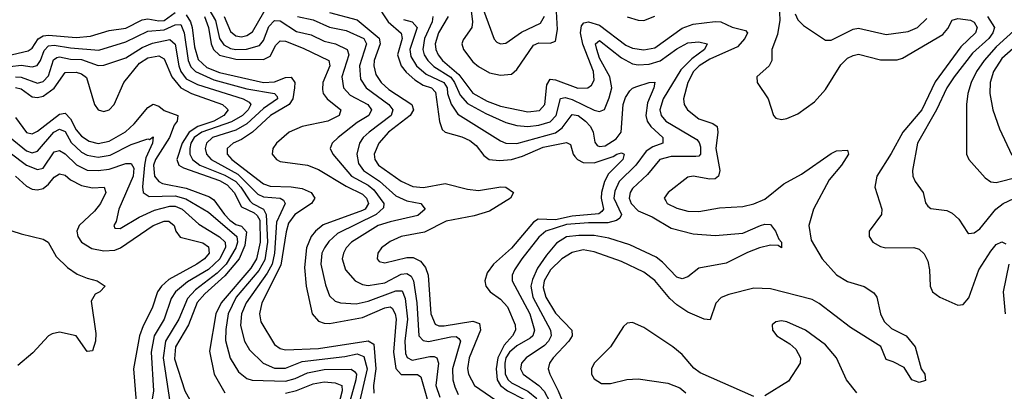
# Model space of a CAD drawing. Header units: inches. Extents: x 884549 to 1028252, y 526810 to 653624.
# Tile 887 of 1056: x 983065 to 986639, y 635468 to 636818. Entities that reach past the tile are written whole.
import ezdxf

# ---------------------------------------------------------------- set-up
doc = ezdxf.new("R2010")
doc.units = ezdxf.units.IN
doc.header["$MEASUREMENT"] = 0
doc.layers.add('A9683', color=7, linetype='Continuous')

msp = doc.modelspace()

# ---------------------------------------------------------------- linework, layer by layer
at = {"layer": 'A9683', "color": 5}
for points, elevation in [([(983732.8, 636890), (983775.3, 636815.3), (983790, 636749.6), (983806.3, 636726.3), (983830, 636713.7), (983850, 636709.5), (983889, 636711), (983935.3, 636724.7), (983950, 636742), (983970, 636793.3), (983990, 636814.5), (984010, 636813.6), (984070, 636775.6), (984122.8, 636762.8), (984170, 636739.4), (984212, 636730), (984253.9, 636710), (984260.4, 636690), (984234.9, 636610), (984239.9, 636570), (984264.2, 636544.2), (984328.7, 636510), (984342.2, 636490), (984332.3, 636470), (984290, 636444), (984220.8, 636390), (984199.8, 636370), (984192.4, 636350), (984202.3, 636330), (984269.7, 636250), (984330, 636217.1), (984350, 636200.3), (984386.6, 636150), (984385.7, 636134.3), (984359, 636110), (984218.9, 636041.1), (984187.4, 636012.6), (984171.2, 635990), (984162.2, 635970), (984157.6, 635930), (984175, 635855), (984190, 635814.7), (984210, 635796), (984229.7, 635789.7), (984286.7, 635786.6), (984330, 635796), (984430, 635833.7), (984453, 635833), (984464.8, 635804.8), (984472.6, 635730), (984462.6, 635650), (984465.3, 635605.3), (984471.4, 635591.4), (984490, 635581.7), (984554.3, 635594.3), (984570, 635595), (984579.8, 635590), (984584.8, 635570), (984575.9, 635490), (984590, 635446.7)], 2540), ([(984735, 636890), (984787.6, 636747.6), (984796.6, 636736.6), (984810, 636730.2), (984830, 636732.2), (984886.8, 636773.2), (984955, 636805), (984969.7, 636830.3)], 2740), ([(983807, 636830), (983830, 636775.3), (983850, 636759.1), (983870, 636755.9), (983890, 636760.5), (983910, 636773.8), (983970, 636877.2)], 2560), ([(984357.5, 636877.5), (984402.8, 636810), (984449.3, 636769.3), (984454, 636750), (984436.9, 636690), (984450.3, 636650), (984467.6, 636627.6), (984499.2, 636599.2), (984530, 636580.2), (984560.1, 636570), (984574.5, 636554.5), (984588.5, 636448.5), (984598.8, 636418.8), (984608.9, 636408.9), (984670, 636393.1), (984699.4, 636379.4), (984721.5, 636361.5), (984750, 636324.8), (984769.4, 636310), (984806.5, 636306.5), (984850, 636310.8), (984890, 636322.1), (984965.4, 636354.6), (985050, 636372.4), (985064.2, 636364.2), (985073.6, 636330), (985080.6, 636320.6), (985089.6, 636310), (985110, 636299.9), (985150, 636298.2), (985219, 636321), (985233, 636330), (985250, 636334.9), (985259.3, 636330), (985254.1, 636310), (985202.3, 636257.7), (985187.8, 636230), (985177, 636190), (985176.1, 636170), (985184.2, 636130), (985178.5, 636121.5), (985167.2, 636112.8), (985070, 636105), (985010, 636090.7), (984946.5, 636093.5), (984930, 636082.1), (984850, 635987.9), (984784.8, 635930), (984761.6, 635898.4), (984753, 635870), (984757, 635850), (984773.1, 635830), (984810, 635803.3), (984835.6, 635775.6), (984864, 635710), (984865.2, 635690), (984853.5, 635670), (984823.5, 635636.5), (984800.7, 635590), (984794.1, 635550), (984798.4, 635510), (984810, 635489.5), (984836, 635470), (984898, 635438)], 2620), ([(984703.9, 636850), (984709.3, 636810), (984706.1, 636790), (984675.1, 636744.9), (984670.4, 636730), (984676.2, 636710), (984710, 636664.7), (984730, 636647.5), (984770, 636625.1), (984810, 636616.7), (984850, 636619.6), (984870, 636636.6), (984930, 636725.3), (984950, 636734.5), (984990, 636732.6), (985010, 636740.2), (985017.3, 636782.7), (985012.3, 636870)], 2720), ([(985821.9, 636870), (985823.9, 636816.1), (985815.4, 636764.6), (985795.4, 636710), (985795.6, 636670), (985785.2, 636650), (985740.9, 636610), (985741.5, 636590), (985782.3, 636530), (985801.5, 636470), (985810, 636460.3), (985830, 636455.2), (985850, 636458.5), (985890, 636476.1), (985950, 636519.8), (985990, 636564.8), (986045.7, 636654.3), (986070, 636677.9), (986090, 636688.4), (986110, 636692.4), (986190, 636671.9), (986250, 636672.7), (986270, 636677.8), (986415.4, 636764.6), (986434.3, 636785.7), (986450, 636816.3), (986470, 636822.5), (986516.5, 636816.5), (986530, 636808.7), (986540.3, 636790), (986534, 636770), (986480.8, 636719.2), (986387.9, 636592.1), (986339.6, 636490), (986270.7, 636410), (986228.3, 636331.8), (986176.3, 636250), (986169.3, 636210), (986194.6, 636130), (986193.8, 636110), (986148.1, 636050), (986148.2, 636030), (986162.3, 636010), (986190, 635993.8), (986209.1, 635989.1), (986310, 635991.2), (986330, 635984.7), (986347.7, 635967.7), (986361.3, 635941.3), (986368, 635910), (986370.1, 635850.1), (986378.5, 635830), (986405.3, 635810), (986470, 635781.5), (986490, 635783.8), (986510, 635807.8), (986546.2, 635910), (986590, 635977), (986610, 636001.8), (986630, 636011), (986644, 636004)], 2720), ([(982997.6, 636682.4), (983095.6, 636704.4), (983110, 636714.5), (983132, 636748), (983150, 636759.5), (983170, 636762.1), (983270, 636753.8), (983321.7, 636758.3), (983390, 636778.2), (983450, 636787.6), (983510, 636817.8), (983530, 636821.6), (983570, 636813.5), (983590, 636815.6), (983630, 636843.5)], 2480), ([(983670, 636836), (983685.3, 636810), (983691.6, 636790), (983699.5, 636719.5), (983713.4, 636673.4), (983744.3, 636644.3), (983790, 636626.4), (983950, 636589.9), (983990, 636592.2), (984030, 636608.2), (984050, 636609.6), (984063.4, 636590), (984063, 636570), (984056.8, 636530), (984043.7, 636510), (983975, 636470), (983910, 636409), (983870, 636383.2), (983839.5, 636370), (983818.1, 636350), (983818, 636330), (983835.6, 636310), (983950, 636221.7), (983973.8, 636213.8), (984050, 636211.2), (984090, 636204.5), (984123, 636190), (984136.4, 636170), (984124.9, 636150), (984063.5, 636110), (984041.4, 636078.6), (984032.1, 636047.9), (984013.2, 635926.8), (983943.5, 635790), (983935.5, 635750), (983941, 635721), (983990, 635638.8), (984010, 635624.2), (984030, 635619.3), (984150, 635624.2), (984330, 635651.1), (984350, 635639.8), (984358.3, 635550), (984349.1, 635489.1), (984350, 635461.8)], 2480), ([(983735.7, 636830), (983749.9, 636790), (983759.9, 636730), (983769.1, 636709.1), (983790, 636689.1), (983850, 636674), (983950, 636673.9), (983974.4, 636685.6), (983995, 636725), (984010, 636741.6), (984030, 636739.4), (984094.2, 636714.2), (984186.8, 636670), (984191.4, 636650), (984165.5, 636590), (984163.9, 636563.9), (984166.8, 636550), (984180.7, 636530), (984230.2, 636490), (984224.6, 636470), (984184.2, 636450), (984090, 636429.6), (984043.3, 636410), (983997.3, 636370), (983984.4, 636350), (983981.7, 636330), (983996.8, 636310), (984010, 636303.3), (984110, 636289.2), (984150, 636273.7), (984250, 636212.9), (984310, 636183.8), (984324.2, 636170), (984331.7, 636150), (984318.9, 636130), (984310, 636125.1), (984167, 636073), (984138.4, 636050), (984123, 636030), (984106.4, 635990), (984098.5, 635918.5), (984105.3, 635850), (984126.5, 635750), (984150, 635722.9), (984170, 635715.6), (984190, 635714.6), (984310, 635736.8), (984390, 635772.1), (984410, 635774.6), (984417.2, 635770), (984428.2, 635750), (984432, 635730), (984421.8, 635610), (984431, 635551), (984450, 635529.8), (984509.2, 635529.2), (984521.2, 635521.2), (984560.9, 635381)], 2520), ([(984073.8, 636830), (984130, 636817.4), (984190, 636791.4), (984250, 636778.5), (984314.2, 636750), (984324.2, 636730), (984299.1, 636650), (984302.5, 636602.5), (984323.3, 636570), (984404.9, 636510), (984419, 636490), (984413.9, 636470), (984334, 636410), (984312, 636390), (984298.2, 636370), (984288.5, 636330), (984295.5, 636295.5), (984313.2, 636270), (984371.7, 636231.7), (984430, 636178), (984470, 636159.9), (984521.3, 636150), (984537.1, 636130), (984510, 636106.8), (984410, 636084.4), (984366.5, 636070), (984270, 636010.3), (984250.6, 635990), (984240.4, 635970), (984236.2, 635950), (984248.1, 635910), (984282.5, 635870), (984310, 635856.1), (984330, 635852.4), (984390, 635861.7), (984450, 635893.3), (984470, 635896.3), (984486.5, 635886.5), (984494.8, 635870), (984507, 635790), (984514.5, 635670), (984530, 635652.4), (984549.2, 635649.2), (984630, 635666.3), (984650, 635667.2), (984659.6, 635659.6), (984664.8, 635650), (984636.7, 635550), (984637, 635510), (984644, 635484), (984657.2, 635457.2)], 2560), ([(984190, 636843.7), (984290, 636817.4), (984370, 636750.6), (984373.4, 636730), (984351.6, 636670), (984350, 636650), (984358.4, 636618.4), (984377.7, 636590), (984404.5, 636564.5), (984488, 636510), (984494.4, 636490), (984482.5, 636470), (984404.4, 636410), (984368.4, 636370), (984352.3, 636330), (984353.7, 636310), (984367.4, 636290), (984450, 636231.4), (984492.7, 636212.7), (984531.2, 636208.7), (984610, 636223.3), (984690, 636202.7), (984730, 636198.2), (984811, 636211), (984830, 636209.3), (984857.3, 636190), (984846.7, 636170), (984770, 636122.9), (984714.4, 636105.6), (984613.5, 636086.5), (984534.1, 636045.9), (984449.5, 636030.5), (984410, 636012.8), (984378.8, 635990), (984365.2, 635970), (984363.2, 635950), (984370, 635940.3), (984390, 635935.4), (984470, 635954.8), (984493.8, 635953.8), (984520.4, 635940.4), (984537.6, 635917.6), (984547.5, 635890), (984557.9, 635750), (984572.6, 635712.6), (984586.6, 635706.6), (984606.3, 635706.3), (984710, 635723), (984734.5, 635714.5), (984737.5, 635690), (984697, 635590), (984690.8, 635550.8), (984693.7, 635530), (984716, 635490), (984832.1, 635410)], 2580), ([(984458.7, 636818.7), (984490, 636809.7), (984507.6, 636790), (984481.8, 636710), (984484.6, 636684.6), (984505.7, 636650), (984540.6, 636620.6), (984605.2, 636590), (984616.5, 636570), (984618.1, 636550), (984631.1, 636511.1), (984655.4, 636475.4), (984810, 636377.8), (984830.1, 636370.1), (984870, 636368.9), (985010, 636407.4), (985034.5, 636425.5), (985070, 636474.1), (985091.7, 636470), (985119.4, 636450), (985137.3, 636430), (985146.6, 636410), (985152.8, 636372.8), (985161.6, 636361.6), (985170, 636356.9), (985190, 636360.4), (985230, 636384.9), (985248.1, 636410), (985255.1, 636510), (985264.4, 636535.6), (985280.3, 636559.7), (985290, 636569.5), (985304.9, 636575.1), (985350, 636589.4), (985370.6, 636590.6), (985367.4, 636570), (985344.3, 636515.7), (985337.8, 636470), (985343, 636450), (985356, 636430), (985400.1, 636390), (985399.2, 636370), (985363.2, 636356.8), (985339.4, 636340.6), (985301.4, 636290), (985240.9, 636230), (985225.1, 636194.9), (985222, 636170), (985249, 636110), (985243.1, 636096.9), (985231.7, 636088.3), (985200.4, 636079.6), (985130, 636080.2), (985050, 636073.8), (984974.9, 636050), (984950, 636027.9), (984887.4, 635950), (984861.7, 635910), (984853.2, 635890), (984852.1, 635870), (984916.3, 635750), (984933.9, 635690), (984927.4, 635670), (984918.3, 635661.7), (984870, 635633.3), (984842.7, 635610), (984829.9, 635590), (984825.6, 635570), (984827.6, 635530), (984837.7, 635510), (984850, 635499.1), (984910, 635468.5), (984941.7, 635441.7)], 2640), ([(984564.7, 636830), (984562.3, 636810), (984534.7, 636750), (984528.1, 636710), (984533.7, 636690), (984546.1, 636670), (984568, 636648), (984629.8, 636609.8), (984643.9, 636590), (984663.8, 636543.8), (984690, 636513.4), (984756.9, 636476.9), (984830, 636444.6), (984870, 636433.9), (984910, 636430.3), (984950, 636434.6), (984990, 636446.6), (985012.5, 636470), (985028.6, 636531.4), (985044.8, 636535.2), (985070, 636527.9), (985150.4, 636489.6), (985170, 636484.5), (985187.7, 636492.3), (985205.3, 636534.7), (985214.1, 636570), (985206.6, 636610), (985170, 636678.6), (985159.6, 636710), (985155.5, 636730), (985170, 636742.2), (985250, 636679.9), (985290, 636658.2), (985310, 636654.5), (985350, 636656), (985390, 636668.6), (985450, 636712.4), (985490, 636733.9), (985530, 636737.9), (985560.2, 636730), (985551.2, 636710), (985504.4, 636675.6), (985464.3, 636635.7), (985400.3, 636530), (985388.4, 636490), (985392.9, 636470), (985410.6, 636450), (985522.4, 636382.4), (985531.7, 636371.7), (985536.5, 636356.5), (985536.5, 636330), (985530, 636322.6), (985519.1, 636320.9), (985430, 636320.6), (985389.1, 636310), (985343.7, 636256.3), (985290, 636205.2), (985280.6, 636190), (985277.4, 636170), (985284.5, 636150), (985310, 636123.8), (985361.4, 636101.4), (985430, 636060.5), (985510, 636040.6), (985590, 636034.3), (985690, 636042.3), (985754.5, 636070), (985770, 636074.8), (985790, 636074), (985808.9, 636050), (985820.7, 636020.7), (985830.3, 636010), (985830.7, 635989.3), (985818, 635998), (985790, 635998.5), (985750, 635989), (985707, 635973), (985630, 635933.5), (985530, 635915.7), (985490, 635884.2), (985470, 635876.8), (985450, 635882.5), (985397.9, 635937.9), (985375, 635955), (985279.8, 635999.8), (985204, 636024), (985150, 636033.7), (985094.7, 636034.7), (985050, 636029.9), (985013.7, 636006.2), (984976.9, 635963.1), (984944.2, 635915.8), (984925.9, 635874.1), (984920.8, 635850), (984927.4, 635810), (984991.6, 635690), (984993.7, 635670), (984984.7, 635650), (984970, 635635.3), (984903.1, 635590), (984886, 635570), (984882.7, 635550), (984892.6, 635530), (984949.6, 635489.6), (984968.8, 635468.8), (984989.7, 635429.7)], 2660), ([(984620.4, 636830), (984585.1, 636770), (984573.1, 636730), (984575.5, 636710), (984584.3, 636690), (984599.8, 636670), (984658.8, 636618.8), (984710, 636551.1), (984762.5, 636522.5), (984810, 636504.1), (984910, 636483.2), (984951.5, 636488.5), (984970.8, 636510), (984979, 636581), (984990, 636602.5), (985010, 636600.1), (985090.6, 636569.4), (985127.6, 636570), (985140.2, 636579.8), (985150, 636598), (985147.8, 636630), (985109, 636729), (985101.2, 636770), (985104, 636796), (985112.9, 636807.1), (985130, 636810.3), (985170, 636797.7), (985265, 636724.9), (985290, 636715), (985330, 636708.7), (985370, 636715.4), (985470, 636787.5), (985510, 636801.1), (985590, 636811.9), (985610, 636810.5), (985650.9, 636790.9), (985699.1, 636779.1), (985706.7, 636770), (985696.9, 636750), (985670, 636719.9), (985570, 636674.9), (985531.3, 636650), (985510.7, 636630), (985489.8, 636590), (985474.4, 636530), (985477.3, 636510), (985489.4, 636490), (985530, 636457.5), (985580.6, 636440.6), (985596.4, 636430), (985599.6, 636410), (985591.6, 636350), (985607, 636270), (985602, 636250), (985590, 636239.7), (985570, 636238.2), (985510.1, 636249.9), (985490, 636246.5), (985419, 636190), (985404.5, 636170), (985410, 636159.5), (985415.8, 636150), (985450, 636132.9), (985490, 636123.1), (985530, 636121.3), (985605.4, 636134.6), (985690, 636139.3), (985730, 636148.9), (985770, 636166.4), (985838.4, 636221.6), (985903.4, 636256.6), (986010, 636332.1), (986030, 636341.3), (986070, 636344), (986073.5, 636330), (986047.7, 636290), (986003.7, 636236.3), (985946.5, 636130), (985929.6, 636070.4), (985937.8, 636017.8), (985977.9, 635950), (986030, 635891.3), (986070, 635867.7), (986130, 635849.2), (986165.6, 635825.6), (986176.2, 635810), (986190.1, 635750), (986202.4, 635722.4), (986230, 635696.8), (986282.4, 635670), (986314.9, 635630), (986337.1, 635550), (986350.4, 635530), (986352.7, 635507.3), (986330, 635500.4), (986303.1, 635510), (986275.2, 635555.2), (986235.9, 635575.9), (986210, 635583.5), (986190.6, 635630.6), (986080.5, 635700.5), (985967.1, 635787.1), (985941.7, 635801.7), (985790, 635840.3), (985730, 635843.4), (985639.5, 635820.5), (985611.4, 635808.6), (985591.7, 635788.3), (985571.8, 635728.2), (985550, 635730.8), (985490, 635756.3), (985450, 635782.1), (985425.1, 635805.1), (985370, 635871.2), (985330, 635901.4), (985250, 635940.3), (985150, 635974.9), (985110, 635981.8), (985070, 635972.7), (985032.4, 635950), (984992, 635910), (984968.6, 635870), (984965.7, 635845.7), (984975.4, 635810), (985010, 635752.2), (985069, 635690), (985070.1, 635670.1), (985058.5, 635650), (985001.3, 635590), (984987.9, 635570), (984983.7, 635550), (984988.9, 635530), (985020.2, 635470), (985045.7, 635405.7)], 2680), ([(985270, 636828.3), (985310, 636816), (985330, 636815.5), (985370, 636830.4)], 2720), ([(985879.4, 636839.4), (985890, 636817.3), (985910, 636797.1), (985990, 636743.5), (986010, 636743.1), (986090, 636783.1), (986110, 636787.2), (986210, 636763.7), (986290, 636774.6), (986323.7, 636790), (986357.9, 636822.1)], 2740), ([(986577.9, 636830), (986603, 636790), (986597.8, 636770), (986582.9, 636750), (986523.6, 636696.4), (986456.4, 636610), (986430.4, 636570), (986392.6, 636490), (986323.3, 636370), (986305.8, 636270), (986306.7, 636250), (986314.9, 636230), (986343.9, 636190), (986353, 636153), (986361.1, 636141.1), (986372.1, 636132.1), (986430, 636124.4), (986450, 636115.8), (986473.6, 636093.6), (986505.5, 636045.5), (986510, 636041.7), (986530, 636043.9), (986550, 636058.9), (986608.8, 636130), (986634.7, 636150), (986730, 636195.1)], 2740), ([(983030, 636648.1), (983070, 636653.2), (983110, 636646.6), (983128, 636652), (983140.8, 636670), (983153.8, 636706.2), (983170, 636722.9), (983190, 636725.6), (983250, 636715.7), (983352.4, 636707.6), (983450, 636737.3), (983530, 636775.7), (983590, 636781.6), (983630, 636799.8), (983650, 636799.9), (983661.8, 636770), (983677.1, 636670), (983686.9, 636646.9), (983702.9, 636630), (983770, 636599.8), (983890, 636567), (983989.6, 636549.6), (983999.2, 636539.3), (984001.3, 636530), (983950, 636495.1), (983890, 636439.2), (983850, 636416.8), (983764.6, 636390), (983743.8, 636370), (983737.8, 636350), (983743.4, 636330), (983760.1, 636310), (983857.1, 636257.1), (983930, 636184.2), (983950, 636174.7), (984011.2, 636170), (984022.6, 636162.6), (984029.2, 636150), (983997.8, 636082.3), (983990.2, 635970), (983981.3, 635930), (983963.1, 635896.9), (983886.9, 635790), (983870.3, 635750), (983867.1, 635707.1), (983881.2, 635650), (983899.2, 635619.2), (983949.1, 635570), (983990, 635552.6), (984030, 635552.2), (984090, 635576.7), (984245.2, 635594.8), (984290, 635604.9), (984314.3, 635594.3), (984326.3, 635550), (984298.6, 635430)], 2460), ([(986686.7, 636790), (986610, 636719.6), (986565.7, 636670), (986538.4, 636630), (986518.4, 636590), (986506.8, 636550), (986501.6, 636510), (986501.3, 636330), (986510.2, 636310), (986570, 636244.2), (986589.6, 636229.6), (986610, 636226.4), (986690, 636247.7)], 2760), ([(983050, 636610.9), (983070, 636609.8), (983130, 636587.7), (983150, 636593.6), (983170, 636614.3), (983187.6, 636672.4), (983199.4, 636680.6), (983210, 636683.5), (983250, 636674.9), (983290, 636673.4), (983350, 636652.1), (983370, 636653.2), (983450, 636679.8), (983510, 636717.2), (983547, 636733), (983610, 636746.2), (983628.9, 636728.9), (983643.2, 636650), (983650.3, 636630), (983670, 636603.4), (983710, 636582), (983875.9, 636530), (983898, 636518), (983904.6, 636510), (983894.8, 636490), (983873.8, 636470), (983833.4, 636446.6), (983726.8, 636410), (983698.9, 636390), (983686.8, 636370), (983682.3, 636350), (983682.5, 636330), (983692.6, 636310), (983718.6, 636290), (983810, 636253.3), (983849.4, 636230), (983867.9, 636210), (983899.9, 636159.9), (983910.4, 636150), (983949.9, 636129.9), (983960.3, 636110), (983964.7, 636010), (983954.6, 635945.4), (983933.3, 635906.7), (983851, 635810), (983821.8, 635750), (983813.2, 635693.2), (983812.6, 635652.6), (983829, 635589), (983858.8, 635538.8), (983890, 635514.6), (983909.1, 635509.1), (984030, 635504.9), (984065, 635515), (984110, 635535.8), (984170, 635547.7), (984268.3, 635548.3), (984280.5, 635540.5), (984287.1, 635530), (984285.6, 635510), (984257.2, 635410)], 2440), ([(986721.9, 636758.1), (986630, 636677.4), (986599.8, 636630), (986587.8, 636590), (986586.4, 636550), (986596.9, 636490), (986621.4, 636421.4), (986666.4, 636326.4)], 2780), ([(983050, 636571.6), (983070, 636566.8), (983110, 636537.7), (983130, 636535.1), (983150, 636540.8), (983190.7, 636569.3), (983230, 636626), (983270, 636627.6), (983290, 636621.5), (983307.6, 636607.6), (983336.2, 636510), (983350, 636490.1), (983370, 636484.1), (983390, 636490.6), (983408.4, 636510), (983442.7, 636590), (983500, 636660), (983530, 636679.1), (983570, 636686.7), (983590, 636676.1), (983617.5, 636610), (983650.2, 636570.2), (983689.3, 636549.3), (983800.9, 636510), (983816.4, 636496.4), (983821.7, 636490), (983806.4, 636470), (983769.4, 636450), (983711.2, 636430), (983679.7, 636410), (983654.8, 636370), (983635.3, 636310), (983643.2, 636290), (983659.8, 636279.8), (983790, 636233.9), (983818.2, 636218.2), (983844.1, 636190), (983870, 636137.9), (983916, 636116), (983927.3, 636107.3), (983937.1, 636090), (983938.2, 636010), (983924.7, 635950), (983904.1, 635915.9), (983795.9, 635790), (983776.9, 635750), (983753.8, 635613.8), (983770.9, 635530), (983810, 635462.6)], 2420), ([(983050, 636462.9), (983090, 636408.6), (983110, 636403.4), (983130, 636413.2), (983210, 636474.6), (983230, 636478.8), (983250, 636458.3), (983270, 636418.2), (983290, 636394.4), (983316.8, 636376.8), (983350, 636368.5), (983390, 636377.1), (983448.9, 636411.1), (983480.5, 636439.5), (983530, 636499.1), (983550, 636510.6), (983570, 636503.3), (983590, 636488.4), (983638.6, 636470), (983636.6, 636450), (983625.6, 636434.4), (983608.4, 636390), (983557.5, 636310), (983550.9, 636290), (983554.2, 636250), (983569.7, 636229.7), (983583, 636223), (983670, 636206.3), (983754.6, 636174.6), (983770, 636163.5), (983808, 636110), (983827.5, 636090), (983850, 636073.7), (983870, 636067.6), (983888.1, 636048.1), (983882.5, 635997.5), (983861.8, 635950), (983810, 635887.3), (983737.3, 635822.7), (983709.1, 635790.9), (983678.4, 635710), (983630.5, 635630), (983626.6, 635586.6), (983664.9, 635470), (983702.3, 635402.3)], 2380), ([(983030, 636390.7), (983090, 636342.2), (983110, 636334.4), (983130, 636340.3), (983188.8, 636410), (983210, 636420.6), (983230, 636411.8), (983252.2, 636372.2), (983290, 636337.4), (983310, 636325.8), (983350, 636318.8), (983393.7, 636326.3), (983470, 636364.9), (983530, 636384.9), (983536.6, 636383.4), (983550, 636392.4), (983547.8, 636370), (983523.6, 636316.4), (983518.4, 636290), (983510.6, 636210.6), (983513.3, 636190), (983535.3, 636175.3), (983630, 636178.4), (983667.9, 636167.9), (983750, 636119.1), (983853.5, 636030), (983855.8, 636010), (983850.2, 635990), (983814.2, 635930), (983782, 635898), (983702.9, 635837.1), (983674.3, 635805.7), (983643.1, 635730), (983595, 635650), (983586.3, 635590), (983610.4, 635430)], 2360), ([(983030, 636334.6), (983090, 636289.5), (983130, 636274.1), (983150, 636279), (983190, 636337.6), (983210, 636343), (983230, 636330.8), (983271.2, 636291.2), (983310, 636272), (983350, 636270.3), (983390, 636275), (983450, 636295.9), (983470, 636296.1), (983478.9, 636278.9), (983477.1, 636250), (983424.6, 636130), (983415.1, 636084.9), (983407.4, 636070), (983410, 636061), (983430, 636060.2), (983499.2, 636100.8), (983554.4, 636125.6), (983610, 636141.2), (983630, 636140.2), (983654.3, 636130), (983715.7, 636075.7), (983790, 636029.1), (983810.4, 636010), (983812, 635992), (983791.6, 635950), (983750, 635910.2), (983673.9, 635866.1), (983630.4, 635830), (983615.2, 635804.8), (983589.2, 635730), (983552.9, 635670), (983541.8, 635610), (983550.4, 635470), (983542.5, 635417.5)], 2340), ([(983049.5, 636250), (983090, 636212.9), (983110, 636202.4), (983130, 636199.7), (983150, 636205.2), (983170, 636220.5), (983190, 636246.4), (983210, 636258.2), (983230, 636252.8), (983250, 636236.6), (983290, 636215.3), (983330, 636207.9), (983371.2, 636210), (983377.5, 636190), (983358, 636150), (983337.1, 636122.8), (983280.7, 636070), (983272.9, 636050), (983276.6, 636030), (983290, 636010.1), (983327.4, 635987.4), (983370, 635979), (983410, 635981.1), (983430.6, 635989.4), (983549.3, 636070), (983590, 636086.1), (983606.7, 636086.7), (983625.5, 636070), (983632.4, 636050), (983647.6, 636027.6), (983730, 636007.8), (983750, 635993.6), (983752.6, 635970), (983735.7, 635950), (983708.1, 635930), (983606, 635874), (983579.4, 635850), (983565, 635830), (983545.7, 635770), (983513.3, 635706.7), (983500.5, 635670), (983478.5, 635550), (983487.6, 635430)], 2320), ([(982971.7, 636071.6), (983070, 636039.9), (983150, 636020.6), (983168.9, 636010), (983198, 635958), (983238.3, 635918.3), (983274.2, 635894.2), (983310, 635878.8), (983346.8, 635870), (983375.5, 635850), (983356.3, 635830), (983338.7, 635821.3), (983324, 635796), (983341.4, 635678.6), (983339.8, 635650), (983330, 635615.6), (983310, 635612.8), (983270, 635669.7), (983210, 635682.7), (983182.7, 635677.3), (983170, 635669.7), (983112.5, 635607.5), (983058, 635562)], 2280), ([(986655, 635930), (986635.3, 635830), (986642.2, 635750)], 2720), ([(985730, 635449.6), (985535.1, 635535.1), (985512.4, 635552.4), (985470, 635601.6), (985435.8, 635630), (985330, 635700.1), (985290, 635718.6), (985270, 635716.4), (985256.5, 635703.5), (985210, 635629.9), (985150.8, 635570), (985140.1, 635550), (985141, 635530), (985150, 635514.2), (985177.3, 635497.3), (985210, 635496.2), (985268.9, 635511.1), (985310, 635513.3), (985417.7, 635497.7), (985461.1, 635481.1), (985483.2, 635463.2)], 2720), ([(986103.2, 635463.2), (986066.6, 635510), (986029.9, 635590), (985990, 635636.9), (985917.8, 635690), (985850, 635721), (985830, 635724.4), (985810, 635720.2), (985796.8, 635710), (985797.8, 635690), (985813.8, 635670), (985860.8, 635640.8), (985881.8, 635621.8), (985898.8, 635590), (985897.8, 635570), (985855.1, 635504.9), (985770, 635452.5)], 2720), ([(984030, 635461.5), (984070, 635471.2), (984130, 635494.9), (984170, 635502.4), (984210, 635499.5), (984234, 635490), (984235.2, 635470), (984205.9, 635354.1)], 2420)]:
    msp.add_lwpolyline(points, dxfattribs=dict(at, elevation=elevation))

doc.saveas('drawing.dxf')
